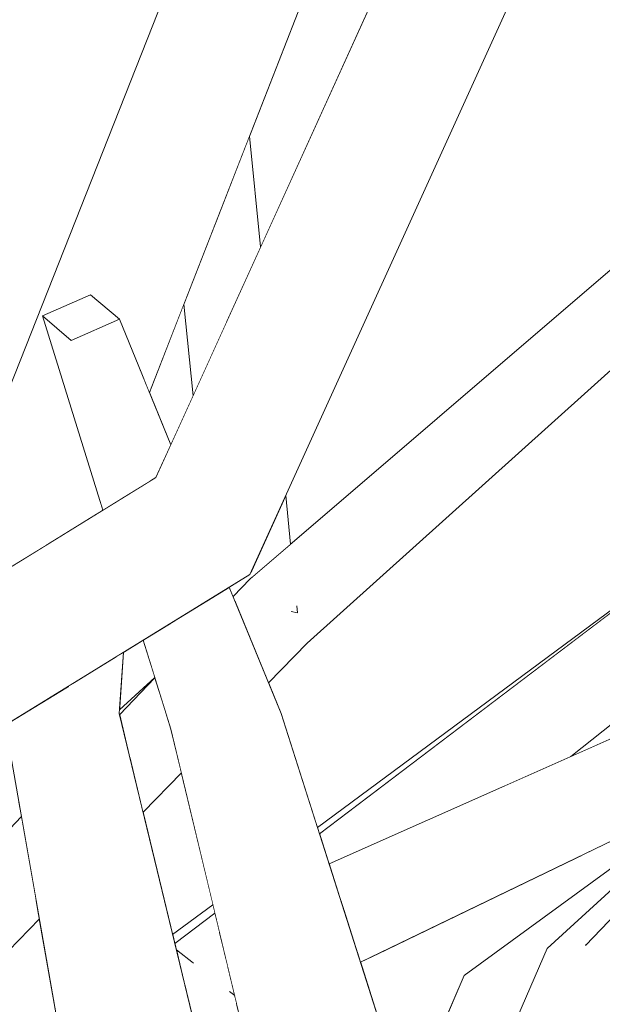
# Model space of a CAD drawing. Extents: x -289599 to -184549, y 66678 to 295474.
# Tile 483 of 656: x -250512 to -250473, y 71715 to 71781. Entities that reach past the tile are written whole.
import ezdxf

# ---------------------------------------------------------------- set-up
doc = ezdxf.new("R2010")
doc.units = 0
doc.header["$MEASUREMENT"] = 0
doc.linetypes.add('Wipeout_Contour', pattern=[1000, 0, -1000])
doc.layers.add('arch drzewa', color=8, linetype='Continuous')
doc.layers.add('Model drzwi', color=8, linetype='Continuous')
doc.layers.add('arch drzewa_Nr_Pióra__4', color=8, linetype='Continuous', lineweight=9)

msp = doc.modelspace()

# ---------------------------------------------------------------- wipeouts: each hides what was drawn before it
at = {"color": 254, "linetype": 'Wipeout_Contour', "lineweight": 0, "ltscale": 2810946.420731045}
msp.add_wipeout([(-250540.638, 71749.213), (-250518.182, 71756.031), (-250512.339, 71758.038), (-250503.147, 71781.248), (-250504.442, 71794.083), (-250501.817, 71795.055), (-250498.925, 71794.444), (-250498.721, 71792.423), (-250495.93, 71799.47), (-250505.39, 71818.923), (-250511.749, 71812.798)], dxfattribs=at).dxf.layer = 'Model drzwi'
at = {"color": 254, "linetype": 'Wipeout_Contour', "lineweight": 0, "ltscale": 1022086.053680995}
msp.add_wipeout([(-250505.545, 71734.845), (-250503.168, 71737.025), (-250503.947, 71739.532), (-250505.283, 71738.711)], dxfattribs=at).dxf.layer = 'Model drzwi'
at = {"color": 254, "linetype": 'Wipeout_Contour', "lineweight": 0, "ltscale": 1022059.802157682}
msp.add_wipeout([(-250503.959, 71727.966), (-250501.969, 71719.743), (-250499.259, 71721.747), (-250501.384, 71730.617)], dxfattribs=at).dxf.layer = 'Model drzwi'
at = {"color": 254, "linetype": 'Wipeout_Contour', "lineweight": 0, "ltscale": 1022092.243819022}
msp.add_wipeout([(-250514.618, 71716.99), (-250519.324, 71705.259), (-250509.612, 71713.241), (-250510.932, 71720.785)], dxfattribs=at).dxf.layer = 'Model drzwi'

# ---------------------------------------------------------------- next in the draw order: wipeouts: each hides what was drawn before it
at = {"color": 254, "linetype": 'Wipeout_Contour', "lineweight": 0, "ltscale": 1022119.309457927}
msp.add_wipeout([(-250510.722, 71761.319), (-250505.574, 71748.934), (-250504.975, 71749.303), (-250508.791, 71759.674)], dxfattribs=at).dxf.layer = 'arch drzewa'
at = {"color": 254, "linetype": 'Wipeout_Contour', "lineweight": 0, "ltscale": 1022089.294700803}
msp.add_wipeout([(-250484.252, 71805.515), (-250496.802, 71773.41), (-250496.05, 71765.965), (-250481.106, 71798.867)], dxfattribs=at).dxf.layer = 'Model drzwi'
at = {"color": 254, "linetype": 'Wipeout_Contour', "lineweight": 0, "ltscale": 1022100.177313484}
msp.add_wipeout([(-250501.216, 71762.118), (-250503.536, 71756.182), (-250502.092, 71752.664), (-250500.594, 71755.961)], dxfattribs=at).dxf.layer = 'Model drzwi'

# ---------------------------------------------------------------- next in the draw order: wipeouts: each hides what was drawn before it
at = {"color": 254, "linetype": 'Wipeout_Contour', "lineweight": 0, "ltscale": 766588.035173}
msp.add_wipeout([(-250505.574, 71748.934), (-250510.722, 71761.319), (-250506.662, 71748.262)], dxfattribs=at).dxf.layer = 'arch drzewa'
at = {"color": 254, "linetype": 'Wipeout_Contour', "lineweight": 0, "ltscale": 2299473.759890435}
msp.add_wipeout([(-250495.522, 71736.654), (-250494.675, 71734.591), (-250492.23, 71726.945), (-250462.593, 71748.858), (-250456.535, 71753.448), (-250455.48, 71767.329), (-250456.594, 71778.364), (-250465.94, 71763.59), (-250492.931, 71739.322)], dxfattribs=at).dxf.layer = 'Model drzwi'

# ---------------------------------------------------------------- next in the draw order: wipeouts: each hides what was drawn before it
at = {"color": 254, "linetype": 'Wipeout_Contour', "lineweight": 0, "ltscale": 1277635.549756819}
msp.add_wipeout([(-250508.791, 71759.674), (-250503.475, 71750.228), (-250503.09, 71750.466), (-250502.092, 71752.664), (-250505.553, 71761.097)], dxfattribs=at).dxf.layer = 'arch drzewa'
at = {"color": 254, "linetype": 'Wipeout_Contour', "lineweight": 0, "ltscale": 766638.616937}
msp.add_wipeout([(-250566.542, 71711.311), (-250510.45, 71745.925), (-250515.339, 71750.466)], dxfattribs=at).dxf.layer = 'arch drzewa'
at = {"color": 254, "linetype": 'Wipeout_Contour', "lineweight": 0, "ltscale": 766581.500238}
msp.add_wipeout([(-250506.834, 71748.814), (-250507.081, 71748.003), (-250506.662, 71748.262)], dxfattribs=at).dxf.layer = 'arch drzewa'
at = {"color": 254, "linetype": 'Wipeout_Contour', "lineweight": 0, "ltscale": 1022017.528650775}
msp.add_wipeout([(-250502.088, 71733.553), (-250487.808, 71693.52), (-250487.615, 71693.96), (-250499.183, 71733.56)], dxfattribs=at).dxf.layer = 'arch drzewa'
at = {"color": 254, "linetype": 'Wipeout_Contour', "lineweight": 0, "ltscale": 1021942.820683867}
msp.add_wipeout([(-250475.18, 71731.713), (-250468.422, 71734.71), (-250463.165, 71738.54), (-250460.786, 71743.164)], dxfattribs=at).dxf.layer = 'Model drzwi'
at = {"color": 254, "linetype": 'Wipeout_Contour', "lineweight": 0, "ltscale": 1532933.13791234}
msp.add_wipeout([(-250486.015, 71708.496), (-250479.334, 71712.935), (-250476.774, 71718.804), (-250466.046, 71728.643), (-250466.084, 71728.863), (-250482.369, 71716.99)], dxfattribs=at).dxf.layer = 'Model drzwi'

# ---------------------------------------------------------------- next in the draw order: wipeouts: each hides what was drawn before it
at = {"color": 254, "linetype": 'Wipeout_Contour', "lineweight": 0, "ltscale": 766582.759651}
msp.add_wipeout([(-250503.475, 71750.228), (-250508.791, 71759.674), (-250504.975, 71749.303)], dxfattribs=at).dxf.layer = 'arch drzewa'
at = {"color": 254, "linetype": 'Wipeout_Contour', "lineweight": 0, "ltscale": 1021996.654121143}
msp.add_wipeout([(-250487.808, 71693.52), (-250502.088, 71733.553), (-250491.242, 71688.289), (-250490.064, 71688.349)], dxfattribs=at).dxf.layer = 'arch drzewa'

# ---------------------------------------------------------------- next in the draw order: wipeouts: each hides what was drawn before it
at = {"color": 254, "linetype": 'Wipeout_Contour', "lineweight": 0, "ltscale": 1788689.300609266}
msp.add_wipeout([(-250491.772, 71798.176), (-250504.138, 71757.649), (-250503.536, 71756.182), (-250484.252, 71805.515), (-250487.463, 71812.299), (-250490.817, 71801.305), (-250489.464, 71798.897)], dxfattribs=at).dxf.layer = 'arch drzewa'
at = {"color": 254, "linetype": 'Wipeout_Contour', "lineweight": 0, "ltscale": 1022129.424236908}
msp.add_wipeout([(-250508.791, 71759.674), (-250505.553, 71761.097), (-250507.484, 71762.741), (-250510.722, 71761.319)], dxfattribs=at).dxf.layer = 'arch drzewa'
at = {"color": 254, "linetype": 'Wipeout_Contour', "lineweight": 0, "ltscale": 1022009.334029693}
msp.add_wipeout([(-250499.183, 71733.56), (-250484.85, 71700.296), (-250484.191, 71701.808), (-250494.675, 71734.591)], dxfattribs=at).dxf.layer = 'arch drzewa'

# ---------------------------------------------------------------- next in the draw order: wipeouts: each hides what was drawn before it
at = {"color": 254, "linetype": 'Wipeout_Contour', "lineweight": 0, "ltscale": 4599541.290545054}
msp.add_wipeout([(-250489.306, 71816.194), (-250515.339, 71750.466), (-250510.45, 71745.925), (-250507.081, 71748.003), (-250506.834, 71748.814), (-250510.722, 71761.319), (-250507.484, 71762.741), (-250505.553, 71761.097), (-250504.138, 71757.649), (-250491.772, 71798.176), (-250494.83, 71797.244), (-250494.846, 71797.242), (-250494.958, 71797.472), (-250491.104, 71801.379), (-250491.039, 71801.673), (-250490.961, 71801.524), (-250490.817, 71801.305), (-250487.463, 71812.299)], dxfattribs=at).dxf.layer = 'arch drzewa'
at = {"color": 254, "linetype": 'Wipeout_Contour', "lineweight": 0, "ltscale": 766498.791203}
msp.add_wipeout([(-250484.85, 71700.296), (-250499.183, 71733.56), (-250487.615, 71693.96)], dxfattribs=at).dxf.layer = 'arch drzewa'

# ---------------------------------------------------------------- next in the draw order: linework, layer by layer
at = {"layer": 'arch drzewa_Nr_Pióra__4', "linetype": 'Continuous'}
for p, q in [((-250510.722, 71761.319), (-250507.484, 71762.741)), ((-250507.484, 71762.741), (-250505.553, 71761.097)), ((-250508.791, 71759.674), (-250510.722, 71761.319)), ((-250505.553, 71761.097), (-250508.791, 71759.674))]:
    msp.add_line(p, q, dxfattribs=at)

# ---------------------------------------------------------------- next in the draw order: wipeouts: each hides what was drawn before it
at = {"color": 254, "linetype": 'Wipeout_Contour', "lineweight": 0, "ltscale": 766555.363677}
msp.add_wipeout([(-250502.13, 71740.65), (-250499.183, 71733.56), (-250501.854, 71740.819)], dxfattribs=at).dxf.layer = 'arch drzewa'
at = {"color": 254, "linetype": 'Wipeout_Contour', "lineweight": 0, "ltscale": 1021937.894032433}
msp.add_wipeout([(-250490.339, 71666.206), (-250487.048, 71670.405), (-250468.356, 71716.99), (-250474.205, 71719.01)], dxfattribs=at).dxf.layer = 'arch drzewa'

# ---------------------------------------------------------------- next in the draw order: wipeouts: each hides what was drawn before it
at = {"color": 254, "linetype": 'Wipeout_Contour', "lineweight": 0, "ltscale": 1022074.958755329}
msp.add_wipeout([(-250503.947, 71739.532), (-250502.088, 71733.553), (-250499.183, 71733.56), (-250502.13, 71740.65)], dxfattribs=at).dxf.layer = 'arch drzewa'
at = {"color": 254, "linetype": 'Wipeout_Contour', "lineweight": 0, "ltscale": 1021952.90122042}
msp.add_wipeout([(-250474.205, 71719.01), (-250498.553, 71656.108), (-250497.696, 71656.82), (-250490.339, 71666.206)], dxfattribs=at).dxf.layer = 'arch drzewa'

# ---------------------------------------------------------------- next in the draw order: wipeouts: each hides what was drawn before it
at = {"color": 254, "linetype": 'Wipeout_Contour', "lineweight": 0, "ltscale": 766546.409863}
msp.add_wipeout([(-250499.125, 71742.497), (-250494.675, 71734.591), (-250498.163, 71743.089)], dxfattribs=at).dxf.layer = 'arch drzewa'
at = {"color": 254, "linetype": 'Wipeout_Contour', "lineweight": 0, "ltscale": 766467.605524}
msp.add_wipeout([(-250498.553, 71656.108), (-250474.205, 71719.01), (-250476.774, 71718.804)], dxfattribs=at).dxf.layer = 'arch drzewa'

# ---------------------------------------------------------------- next in the draw order: wipeouts: each hides what was drawn before it
at = {"color": 254, "linetype": 'Wipeout_Contour', "lineweight": 0, "ltscale": 1022064.365054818}
msp.add_wipeout([(-250499.125, 71742.497), (-250501.854, 71740.819), (-250499.183, 71733.56), (-250494.675, 71734.591)], dxfattribs=at).dxf.layer = 'arch drzewa'
at = {"color": 254, "linetype": 'Wipeout_Contour', "lineweight": 0, "ltscale": 1021929.155845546}
msp.add_wipeout([(-250474.205, 71719.01), (-250468.356, 71716.99), (-250464.907, 71722.137), (-250465.875, 71727.666)], dxfattribs=at).dxf.layer = 'arch drzewa'
at = {"color": 254, "linetype": 'Wipeout_Contour', "lineweight": 0, "ltscale": 766475.928285}
msp.add_wipeout([(-250476.774, 71718.804), (-250505.291, 71653.459), (-250498.553, 71656.108)], dxfattribs=at).dxf.layer = 'arch drzewa'

# ---------------------------------------------------------------- next in the draw order: wipeouts: each hides what was drawn before it
at = {"color": 254, "linetype": 'Wipeout_Contour', "lineweight": 0, "ltscale": 766623.649249}
msp.add_wipeout([(-250584.242, 71690.171), (-250496.769, 71743.945), (-250503.09, 71750.466)], dxfattribs=at).dxf.layer = 'arch drzewa'
at = {"color": 254, "linetype": 'Wipeout_Contour', "lineweight": 0, "ltscale": 1021940.608001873}
msp.add_wipeout([(-250476.774, 71718.804), (-250474.205, 71719.01), (-250465.875, 71727.666), (-250466.046, 71728.643)], dxfattribs=at).dxf.layer = 'arch drzewa'

# ---------------------------------------------------------------- next in the draw order: wipeouts: each hides what was drawn before it
at = {"color": 254, "linetype": 'Wipeout_Contour', "lineweight": 0, "ltscale": 1533072.500956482}
msp.add_wipeout([(-250496.769, 71743.945), (-250449.792, 71847.345), (-250458.092, 71849.532), (-250475.755, 71801.313), (-250474.463, 71798.886), (-250476.915, 71798.148)], dxfattribs=at).dxf.layer = 'arch drzewa'
at = {"color": 254, "linetype": 'Wipeout_Contour', "lineweight": 0, "ltscale": 1789029.467735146}
msp.add_wipeout([(-250587.792, 71691.094), (-250584.242, 71690.171), (-250503.09, 71750.466), (-250584.376, 71700.306), (-250584.807, 71693.052), (-250584.93, 71693.01), (-250585.988, 71691.446)], dxfattribs=at).dxf.layer = 'arch drzewa'
at = {"color": 254, "linetype": 'Wipeout_Contour', "lineweight": 0, "ltscale": 1532942.199220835}
msp.add_wipeout([(-250490.656, 71722.022), (-250490.462, 71721.418), (-250466.573, 71733.042), (-250466.568, 71733.657), (-250464.607, 71735.738), (-250464.277, 71736.378)], dxfattribs=at).dxf.layer = 'arch drzewa'
at = {"color": 254, "linetype": 'Wipeout_Contour', "lineweight": 0, "ltscale": 1022042.535089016}
msp.add_wipeout([(-250498.325, 71717.848), (-250501.14, 71716.316), (-250501.12, 71716.233), (-250498.27, 71717.619)], dxfattribs=at).dxf.layer = 'arch drzewa'
at = {"color": 254, "linetype": 'Wipeout_Contour', "lineweight": 0, "ltscale": 1022035.722504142}
msp.add_wipeout([(-250500.9, 71715.323), (-250499.85, 71710.984), (-250497.233, 71713.292), (-250497.673, 71715.127)], dxfattribs=at).dxf.layer = 'arch drzewa'

# ---------------------------------------------------------------- next in the draw order: linework, layer by layer
at = {"layer": 'arch drzewa_Nr_Pióra__4', "linetype": 'Continuous'}
msp.add_line((-250506.662, 71748.262), (-250510.722, 71761.319), dxfattribs=at)

# ---------------------------------------------------------------- next in the draw order: wipeouts: each hides what was drawn before it
at = {"color": 254, "linetype": 'Wipeout_Contour', "lineweight": 0, "ltscale": 2299642.914858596}
msp.add_wipeout([(-250503.09, 71750.466), (-250496.769, 71743.945), (-250476.915, 71798.148), (-250479.922, 71797.242), (-250480.035, 71797.472), (-250476.03, 71801.379), (-250475.947, 71801.673), (-250475.755, 71801.313), (-250458.092, 71849.532)], dxfattribs=at).dxf.layer = 'arch drzewa'
at = {"color": 254, "linetype": 'Wipeout_Contour', "lineweight": 0, "ltscale": 2044459.328990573}
msp.add_wipeout([(-250541.159, 71749.054), (-250540.638, 71749.213), (-250511.749, 71812.798), (-250520.217, 71804.642), (-250521.272, 71803.346), (-250522.017, 71801.313), (-250520.725, 71798.886), (-250523.176, 71798.148)], dxfattribs=at).dxf.layer = 'arch drzewa'
at = {"color": 254, "linetype": 'Wipeout_Contour', "lineweight": 0, "ltscale": 1021974.644471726}
msp.add_wipeout([(-250491.448, 71724.499), (-250490.656, 71722.022), (-250464.277, 71736.378), (-250464.163, 71736.599)], dxfattribs=at).dxf.layer = 'arch drzewa'
at = {"color": 254, "linetype": 'Wipeout_Contour', "lineweight": 0, "ltscale": 1277556.471446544}
msp.add_wipeout([(-250501.632, 71718.348), (-250501.14, 71716.316), (-250498.325, 71717.848), (-250498.822, 71719.922), (-250500.581, 71717.818)], dxfattribs=at).dxf.layer = 'arch drzewa'

# ---------------------------------------------------------------- next in the draw order: linework, layer by layer
at = {"layer": 'arch drzewa_Nr_Pióra__4', "linetype": 'Continuous'}
msp.add_line((-250502.092, 71752.664), (-250505.553, 71761.097), dxfattribs=at)

# ---------------------------------------------------------------- next in the draw order: wipeouts: each hides what was drawn before it
at = {"color": 254, "linetype": 'Wipeout_Contour', "lineweight": 0, "ltscale": 1022056.27770843}
msp.add_wipeout([(-250497.77, 71742.132), (-250495.522, 71736.654), (-250492.931, 71739.322), (-250496.751, 71743.652)], dxfattribs=at).dxf.layer = 'arch drzewa'
at = {"color": 254, "linetype": 'Wipeout_Contour', "lineweight": 0, "ltscale": 1277453.27531795}
msp.add_wipeout([(-250489.555, 71718.581), (-250489.33, 71717.878), (-250466.126, 71729.103), (-250466.585, 71731.722), (-250466.574, 71732.934)], dxfattribs=at).dxf.layer = 'arch drzewa'
at = {"color": 254, "linetype": 'Wipeout_Contour', "lineweight": 0, "ltscale": 1788566.99922533}
msp.add_wipeout([(-250498.27, 71717.619), (-250501.12, 71716.233), (-250500.9, 71715.323), (-250497.673, 71715.127), (-250497.755, 71715.47), (-250498.145, 71715.918), (-250497.867, 71715.939)], dxfattribs=at).dxf.layer = 'arch drzewa'

# ---------------------------------------------------------------- next in the draw order: wipeouts: each hides what was drawn before it
at = {"color": 254, "linetype": 'Wipeout_Contour', "lineweight": 0, "ltscale": 766549.030398}
msp.add_wipeout([(-250497.903, 71742.456), (-250497.77, 71742.132), (-250496.751, 71743.652)], dxfattribs=at).dxf.layer = 'arch drzewa'
at = {"color": 254, "linetype": 'Wipeout_Contour', "lineweight": 0, "ltscale": 1021972.966755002}
msp.add_wipeout([(-250490.462, 71721.418), (-250489.555, 71718.581), (-250466.574, 71732.934), (-250466.573, 71733.042)], dxfattribs=at).dxf.layer = 'arch drzewa'
at = {"color": 254, "linetype": 'Wipeout_Contour', "lineweight": 0, "ltscale": 1277559.976422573}
msp.add_wipeout([(-250499.124, 71721.185), (-250501.823, 71719.141), (-250501.718, 71718.706), (-250500.581, 71717.818), (-250498.822, 71719.922)], dxfattribs=at).dxf.layer = 'arch drzewa'
at = {"color": 254, "linetype": 'Wipeout_Contour', "lineweight": 0, "ltscale": 766526.189836}
msp.add_wipeout([(-250497.867, 71715.939), (-250498.145, 71715.918), (-250497.797, 71715.646)], dxfattribs=at).dxf.layer = 'arch drzewa'

# ---------------------------------------------------------------- next in the draw order: wipeouts: each hides what was drawn before it
at = {"color": 254, "linetype": 'Wipeout_Contour', "lineweight": 0, "ltscale": 1021949.832460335}
msp.add_wipeout([(-250479.781, 71729.673), (-250475.18, 71731.713), (-250460.786, 71743.164), (-250457.504, 71749.543)], dxfattribs=at).dxf.layer = 'arch drzewa'
at = {"color": 254, "linetype": 'Wipeout_Contour', "lineweight": 0, "ltscale": 1022050.01883099}
msp.add_wipeout([(-250501.969, 71719.743), (-250501.823, 71719.141), (-250499.124, 71721.185), (-250499.259, 71721.747)], dxfattribs=at).dxf.layer = 'arch drzewa'
at = {"color": 254, "linetype": 'Wipeout_Contour', "lineweight": 0, "ltscale": 766537.308062}
msp.add_wipeout([(-250501.718, 71718.706), (-250501.632, 71718.348), (-250500.581, 71717.818)], dxfattribs=at).dxf.layer = 'arch drzewa'
at = {"color": 254, "linetype": 'Wipeout_Contour', "lineweight": 0, "ltscale": 1277485.080757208}
msp.add_wipeout([(-250489.33, 71717.878), (-250486.275, 71708.323), (-250486.015, 71708.496), (-250482.369, 71716.99), (-250488.048, 71718.499)], dxfattribs=at).dxf.layer = 'arch drzewa'
at = {"color": 254, "linetype": 'Wipeout_Contour', "lineweight": 0, "ltscale": 766525.861864}
msp.add_wipeout([(-250498.145, 71715.918), (-250497.755, 71715.47), (-250497.797, 71715.646)], dxfattribs=at).dxf.layer = 'arch drzewa'

# ---------------------------------------------------------------- next in the draw order: wipeouts: each hides what was drawn before it
at = {"color": 254, "linetype": 'Wipeout_Contour', "lineweight": 0, "ltscale": 1277466.998735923}
msp.add_wipeout([(-250454.832, 71754.738), (-250492.092, 71726.513), (-250491.448, 71724.499), (-250479.781, 71729.673), (-250457.504, 71749.543)], dxfattribs=at).dxf.layer = 'arch drzewa'
at = {"color": 254, "linetype": 'Wipeout_Contour', "lineweight": 0, "ltscale": 1022056.619525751}
msp.add_wipeout([(-250508.906, 71733.56), (-250513.167, 71733.553), (-250499.003, 71690.331), (-250498.845, 71690.374)], dxfattribs=at).dxf.layer = 'arch drzewa'

# ---------------------------------------------------------------- next in the draw order: wipeouts: each hides what was drawn before it
at = {"color": 254, "linetype": 'Wipeout_Contour', "lineweight": 0, "ltscale": 766497.561219}
msp.add_wipeout([(-250492.23, 71726.945), (-250492.092, 71726.513), (-250462.592, 71748.859)], dxfattribs=at).dxf.layer = 'arch drzewa'
at = {"color": 254, "linetype": 'Wipeout_Contour', "lineweight": 0, "ltscale": 1277545.079834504}
msp.add_wipeout([(-250499.003, 71690.331), (-250513.167, 71733.553), (-250505.245, 71688.289), (-250502.192, 71688.408), (-250501.244, 71689.168)], dxfattribs=at).dxf.layer = 'arch drzewa'

# ---------------------------------------------------------------- next in the draw order: wipeouts: each hides what was drawn before it
at = {"color": 254, "linetype": 'Wipeout_Contour', "lineweight": 0, "ltscale": 766501.964948}
msp.add_wipeout([(-250492.931, 71739.322), (-250465.94, 71763.59), (-250469.476, 71767.031)], dxfattribs=at).dxf.layer = 'arch drzewa'
at = {"color": 254, "linetype": 'Wipeout_Contour', "lineweight": 0, "ltscale": 1022049.145695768}
msp.add_wipeout([(-250508.906, 71733.56), (-250496.861, 71696.438), (-250496.398, 71696.718), (-250505.562, 71734.591)], dxfattribs=at).dxf.layer = 'arch drzewa'
at = {"color": 254, "linetype": 'Wipeout_Contour', "lineweight": 0, "ltscale": 1021948.696927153}
msp.add_wipeout([(-250482.369, 71716.99), (-250466.084, 71728.863), (-250466.126, 71729.103), (-250474.385, 71725.108)], dxfattribs=at).dxf.layer = 'arch drzewa'
at = {"color": 254, "linetype": 'Wipeout_Contour', "lineweight": 0, "ltscale": 766570.904466}
msp.add_wipeout([(-250514.618, 71716.99), (-250510.932, 71720.785), (-250511.169, 71722.137)], dxfattribs=at).dxf.layer = 'arch drzewa'

# ---------------------------------------------------------------- next in the draw order: wipeouts: each hides what was drawn before it
at = {"color": 254, "linetype": 'Wipeout_Contour', "lineweight": 0, "ltscale": 766524.158777}
msp.add_wipeout([(-250469.476, 71767.031), (-250496.751, 71743.652), (-250492.931, 71739.322)], dxfattribs=at).dxf.layer = 'arch drzewa'
at = {"color": 254, "linetype": 'Wipeout_Contour', "lineweight": 0, "ltscale": 766567.308447}
msp.add_wipeout([(-250505.283, 71738.711), (-250505.712, 71738.448), (-250505.562, 71734.591)], dxfattribs=at).dxf.layer = 'arch drzewa'
at = {"color": 254, "linetype": 'Wipeout_Contour', "lineweight": 0, "ltscale": 1022030.273392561}
msp.add_wipeout([(-250508.906, 71733.56), (-250498.845, 71690.374), (-250497.605, 71695.988), (-250496.861, 71696.438)], dxfattribs=at).dxf.layer = 'arch drzewa'
at = {"color": 254, "linetype": 'Wipeout_Contour', "lineweight": 0, "ltscale": 1022105.088456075}
msp.add_wipeout([(-250520.467, 71719.01), (-250514.618, 71716.99), (-250511.169, 71722.137), (-250512.137, 71727.666)], dxfattribs=at).dxf.layer = 'arch drzewa'
at = {"color": 254, "linetype": 'Wipeout_Contour', "lineweight": 0, "ltscale": 766483.061694}
msp.add_wipeout([(-250488.048, 71718.499), (-250482.369, 71716.99), (-250474.385, 71725.108)], dxfattribs=at).dxf.layer = 'arch drzewa'

# ---------------------------------------------------------------- next in the draw order: linework, layer by layer
at = {"layer": 'arch drzewa_Nr_Pióra__4', "linetype": 'Continuous'}
for p, q in [((-250492.931, 71739.322), (-250465.94, 71763.59)), ((-250492.092, 71726.513), (-250454.832, 71754.738)), ((-250492.23, 71726.945), (-250462.592, 71748.859)), ((-250475.18, 71731.713), (-250460.786, 71743.164)), ((-250493.567, 71741.364), (-250494.004, 71741.456)), ((-250493.567, 71741.364), (-250493.615, 71741.844)), ((-250495.522, 71736.654), (-250492.931, 71739.322)), ((-250491.448, 71724.499), (-250464.163, 71736.599)), ((-250484.191, 71701.808), (-250494.675, 71734.591)), ((-250489.33, 71717.878), (-250466.126, 71729.103)), ((-250482.369, 71716.99), (-250466.084, 71728.863)), ((-250476.774, 71718.804), (-250466.046, 71728.643)), ((-250474.205, 71719.01), (-250465.875, 71727.666)), ((-250501.969, 71719.743), (-250499.259, 71721.747)), ((-250501.823, 71719.141), (-250499.124, 71721.185)), ((-250505.291, 71653.459), (-250476.774, 71718.804)), ((-250474.205, 71719.01), (-250474.157, 71719.059)), ((-250500.576, 71717.814), (-250501.718, 71718.706)), ((-250486.015, 71708.496), (-250482.369, 71716.99)), ((-250497.797, 71715.646), (-250498.151, 71715.922))]:
    msp.add_line(p, q, dxfattribs=at)

# ---------------------------------------------------------------- next in the draw order: wipeouts: each hides what was drawn before it
at = {"color": 254, "linetype": 'Wipeout_Contour', "lineweight": 0, "ltscale": 1022096.343991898}
msp.add_wipeout([(-250499.051, 71767.654), (-250498.366, 71760.866), (-250496.05, 71765.965), (-250496.802, 71773.41)], dxfattribs=at).dxf.layer = 'arch drzewa'
at = {"color": 254, "linetype": 'Wipeout_Contour', "lineweight": 0, "ltscale": 1022061.692292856}
msp.add_wipeout([(-250494.362, 71749.243), (-250496.678, 71744.145), (-250496.638, 71743.749), (-250494.033, 71745.982)], dxfattribs=at).dxf.layer = 'arch drzewa'
at = {"color": 254, "linetype": 'Wipeout_Contour', "lineweight": 0, "ltscale": 766574.917756}
msp.add_wipeout([(-250508.625, 71736.657), (-250508.936, 71736.466), (-250508.906, 71733.56)], dxfattribs=at).dxf.layer = 'arch drzewa'
at = {"color": 254, "linetype": 'Wipeout_Contour', "lineweight": 0, "ltscale": 1277591.768625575}
msp.add_wipeout([(-250502.542, 71735.012), (-250504.835, 71731.588), (-250503.959, 71727.966), (-250501.384, 71730.617), (-250502.088, 71733.553)], dxfattribs=at).dxf.layer = 'arch drzewa'
at = {"color": 254, "linetype": 'Wipeout_Contour', "lineweight": 0, "ltscale": 1022116.540314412}
msp.add_wipeout([(-250512.307, 71728.643), (-250523.035, 71718.804), (-250520.467, 71719.01), (-250512.137, 71727.666)], dxfattribs=at).dxf.layer = 'arch drzewa'

# ---------------------------------------------------------------- next in the draw order: linework, layer by layer
at = {"layer": 'arch drzewa_Nr_Pióra__4', "linetype": 'Continuous'}
for p, q in [((-250496.05, 71765.965), (-250496.802, 71773.41)), ((-250494.033, 71745.982), (-250494.362, 71749.243)), ((-250491.242, 71688.289), (-250502.088, 71733.553)), ((-250503.959, 71727.966), (-250501.384, 71730.617)), ((-250520.467, 71719.01), (-250512.137, 71727.666)), ((-250514.618, 71716.99), (-250510.932, 71720.785))]:
    msp.add_line(p, q, dxfattribs=at)

# ---------------------------------------------------------------- next in the draw order: wipeouts: each hides what was drawn before it
at = {"color": 254, "linetype": 'Wipeout_Contour', "lineweight": 0, "ltscale": 1022098.255531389}
msp.add_wipeout([(-250501.216, 71762.118), (-250500.594, 71755.961), (-250498.366, 71760.866), (-250499.051, 71767.654)], dxfattribs=at).dxf.layer = 'arch drzewa'
at = {"color": 254, "linetype": 'Wipeout_Contour', "lineweight": 0, "ltscale": 1533099.694733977}
msp.add_wipeout([(-250496.769, 71743.945), (-250498.163, 71743.089), (-250497.903, 71742.456), (-250496.751, 71743.652), (-250496.638, 71743.749), (-250496.678, 71744.145)], dxfattribs=at).dxf.layer = 'arch drzewa'
at = {"color": 254, "linetype": 'Wipeout_Contour', "lineweight": 0, "ltscale": 1022106.877838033}
msp.add_wipeout([(-250513.118, 71733.895), (-250513.167, 71733.553), (-250508.906, 71733.56), (-250508.936, 71736.466)], dxfattribs=at).dxf.layer = 'arch drzewa'

# ---------------------------------------------------------------- next in the draw order: linework, layer by layer
at = {"layer": 'arch drzewa_Nr_Pióra__4', "linetype": 'Continuous'}
for p, q in [((-250503.09, 71750.466), (-250458.092, 71849.532)), ((-250496.769, 71743.945), (-250449.792, 71847.345)), ((-250515.339, 71750.466), (-250489.306, 71816.194)), ((-250503.536, 71756.182), (-250484.252, 71805.515)), ((-250496.751, 71743.652), (-250469.476, 71767.031)), ((-250500.594, 71755.961), (-250501.216, 71762.118)), ((-250497.903, 71742.456), (-250496.751, 71743.652)), ((-250494.675, 71734.591), (-250498.163, 71743.089))]:
    msp.add_line(p, q, dxfattribs=at)

# ---------------------------------------------------------------- next in the draw order: wipeouts: each hides what was drawn before it
at = {"color": 254, "linetype": 'Wipeout_Contour', "lineweight": 0, "ltscale": 1022094.361330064}
msp.add_wipeout([(-250508.906, 71733.56), (-250505.562, 71734.591), (-250505.712, 71738.448), (-250508.625, 71736.657)], dxfattribs=at).dxf.layer = 'arch drzewa'

# ---------------------------------------------------------------- next in the draw order: wipeouts: each hides what was drawn before it
at = {"color": 254, "linetype": 'Wipeout_Contour', "lineweight": 0, "ltscale": 1022080.761260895}
msp.add_wipeout([(-250503.158, 71736.995), (-250505.544, 71734.516), (-250504.835, 71731.588), (-250502.542, 71735.012)], dxfattribs=at).dxf.layer = 'arch drzewa'

# ---------------------------------------------------------------- next in the draw order: linework, layer by layer
at = {"layer": 'arch drzewa_Nr_Pióra__4', "linetype": 'Continuous'}
msp.add_line((-250505.245, 71688.289), (-250513.167, 71733.553), dxfattribs=at)

# ---------------------------------------------------------------- next in the draw order: wipeouts: each hides what was drawn before it
at = {"color": 254, "linetype": 'Wipeout_Contour', "lineweight": 0, "ltscale": 1277604.663185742}
msp.add_wipeout([(-250505.562, 71734.591), (-250505.544, 71734.516), (-250503.158, 71736.995), (-250503.168, 71737.025), (-250505.545, 71734.845)], dxfattribs=at).dxf.layer = 'arch drzewa'

# ---------------------------------------------------------------- next in the draw order: linework, layer by layer
at = {"layer": 'arch drzewa_Nr_Pióra__4', "linetype": 'Continuous'}
for p, q in [((-250584.376, 71700.306), (-250503.09, 71750.466)), ((-250584.242, 71690.171), (-250496.769, 71743.945)), ((-250502.088, 71733.553), (-250503.947, 71739.532)), ((-250505.562, 71734.591), (-250505.283, 71738.711)), ((-250505.545, 71734.845), (-250503.168, 71737.025)), ((-250505.544, 71734.516), (-250503.158, 71736.995)), ((-250496.398, 71696.718), (-250505.562, 71734.591))]:
    msp.add_line(p, q, dxfattribs=at)

doc.saveas('drawing.dxf')
